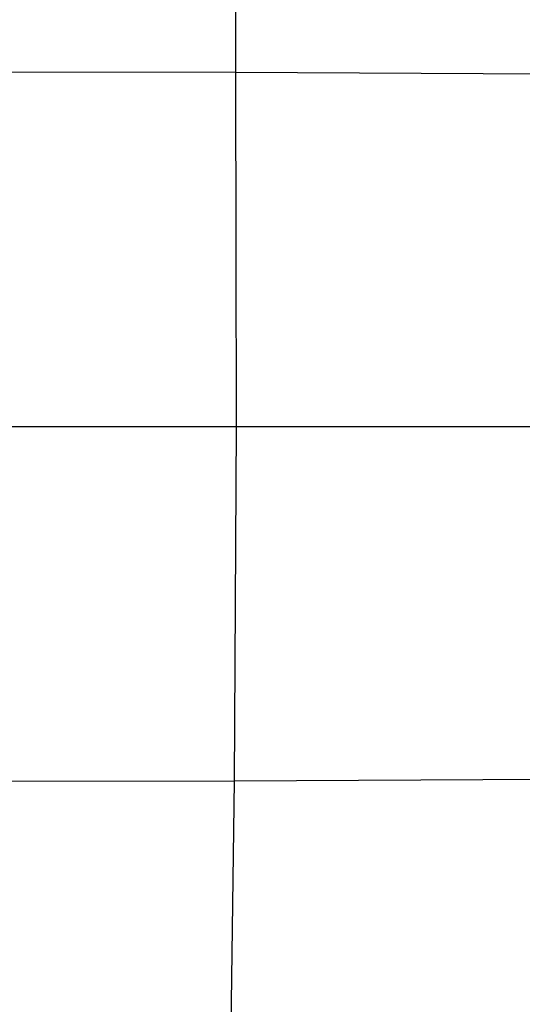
# Model space of a CAD drawing. Extents: x -383 to 1849, y -1185 to -529.
# Tile 341 of 656: x 105 to 186, y -1016 to -856. Entities that reach past the tile are written whole.
import ezdxf

# ---------------------------------------------------------------- set-up
doc = ezdxf.new("R2010")
doc.units = 0
doc.layers.add('PREDEFINITO', color=7, linetype='CONTINUOUS')

msp = doc.modelspace()

# ---------------------------------------------------------------- linework, layer by layer
at = {"layer": 'PREDEFINITO'}
for p, q in [((139.54, -864.87, 447.58), (139.71, -807.78, 444.53)), ((139.54, -864.87, 447.58), (74.29, -864.77, 453.58)), ((139.61, -893.5, 448.38), (139.54, -864.87, 447.58)), ((195.33, -865.16, 440.77), (139.54, -864.87, 447.58)), ((139.65, -922.17, 448.62), (139.61, -893.5, 448.38)), ((139.33, -979.48, 447.65), (139.65, -922.17, 448.62)), ((139.33, -979.48, 447.65), (73.91, -979.57, 453.67)), ((138.59, -1036.35, 445.33), (139.33, -979.48, 447.65)), ((196.34, -979.16, 440.71), (139.33, -979.48, 447.65))]:
    msp.add_line(p, q, dxfattribs=at)
at = {"layer": 'PREDEFINITO', "extrusion": (1.19059e-17, -0.999997, -0.002536)}
msp.add_arc((-57.9, -1256.86, 921.03), 1719.2, 81.49547, 98.50453, dxfattribs=at)

doc.saveas('drawing.dxf')
